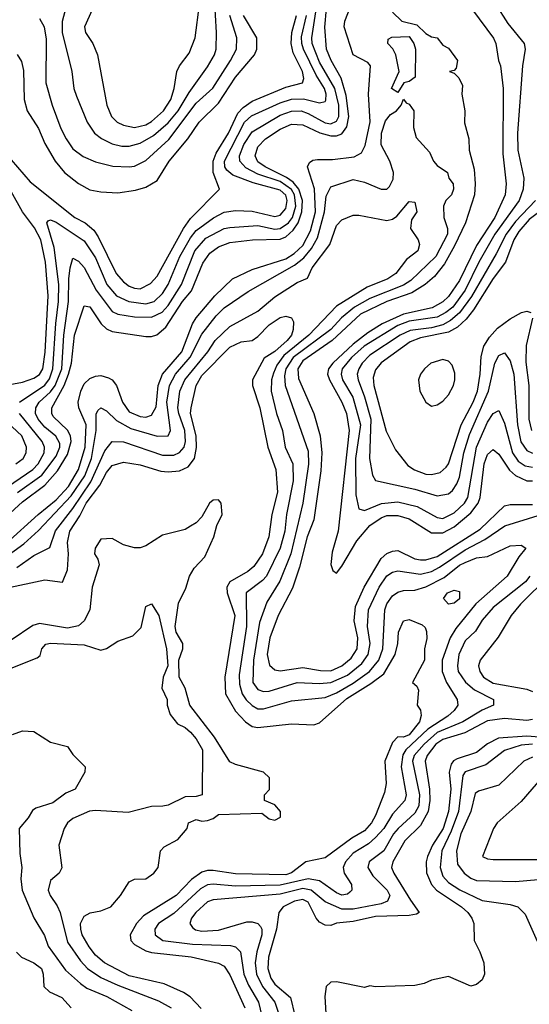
# Model space of a CAD drawing. Header units: inches. Extents: x 1793402 to 1900366, y 320852 to 470679.
# Tile 261 of 604: x 1842300 to 1844119, y 410402 to 413915. Entities that reach past the tile are written whole.
import ezdxf

# ---------------------------------------------------------------- set-up
doc = ezdxf.new("R2010")
doc.units = ezdxf.units.IN
doc.header["$MEASUREMENT"] = 0
doc.layers.add('B8441', color=7, linetype='Continuous')

msp = doc.modelspace()

# ---------------------------------------------------------------- linework, layer by layer
at = {"layer": 'B8441', "color": 4}
for points, elevation in [([(1842191.7, 412088.3), (1842310, 412194.9), (1842390, 412254.7), (1842434.3, 412305.7), (1842470, 412363.7), (1842484, 412410), (1842481.2, 412430), (1842470.6, 412450.6), (1842419.8, 412499.8), (1842414.3, 412510), (1842415.1, 412530), (1842458.3, 412610), (1842474.3, 412650), (1842484.2, 412690), (1842496, 412790), (1842530, 412894.8), (1842550, 412890.6), (1842590.2, 412830.2), (1842610, 412812.4), (1842630, 412803.1), (1842750, 412784.9), (1842770, 412784.4), (1842789.7, 412790.3), (1842821.4, 412818.6), (1842881.4, 412910), (1842912.6, 412947.4), (1842953.4, 413046.6), (1842978.4, 413081.6), (1843010, 413104.2), (1843050, 413120.3), (1843130.3, 413130.3), (1843230, 413132.1), (1843250, 413140.2), (1843276.3, 413163.7), (1843293.3, 413190), (1843306.4, 413230), (1843308.8, 413270), (1843296.1, 413310), (1843275.5, 413335.5), (1843252.7, 413352.7), (1843175.6, 413390), (1843150, 413408.3), (1843139.7, 413430), (1843150, 413462), (1843177.6, 413490), (1843230, 413524.9), (1843270, 413542.3), (1843310, 413539.6), (1843370.9, 413510.9), (1843410, 413500.2), (1843430, 413500.7), (1843450, 413507.7), (1843467.5, 413532.5), (1843474.6, 413570), (1843464.9, 413644.9), (1843446.8, 413706.8), (1843411, 413770), (1843395.4, 413810), (1843388.7, 413888.7), (1843406.3, 414090)], 264), ([(1842558.4, 413950), (1842530.8, 413890), (1842534.8, 413870), (1842560.7, 413830), (1842578, 413790), (1842610.4, 413610.4), (1842628, 413570), (1842647.7, 413550), (1842670, 413538.4), (1842710, 413530.4), (1842750, 413540.3), (1842770, 413551.8), (1842812.8, 413590), (1842839.7, 413630), (1842851.5, 413670), (1842860.9, 413730), (1842869.7, 413750.3), (1842904.4, 413795.6), (1842925.6, 413850), (1842957.2, 414090)], 296), ([(1842473, 413990), (1842451.9, 413908.1), (1842452, 413870), (1842486, 413730), (1842492.7, 413670), (1842502.3, 413642.3), (1842540.5, 413550), (1842567.3, 413510), (1842591.8, 413491.8), (1842630, 413472.4), (1842664.2, 413464.2), (1842690, 413463.7), (1842730, 413474.9), (1842777.7, 413502.3), (1842830, 413547.4), (1842865.3, 413590), (1842904.2, 413655.8), (1842970, 413747.3), (1842995.6, 413790), (1843001.6, 413810), (1843002.4, 413870), (1842994.6, 413994.6)], 292), ([(1842253, 412047), (1842365.7, 412150), (1842430, 412202.2), (1842473.5, 412250), (1842509.9, 412310.1), (1842534.1, 412390), (1842537.5, 412470), (1842510.9, 412530), (1842508.6, 412550), (1842518, 412590), (1842530, 412616.4), (1842550, 412634.9), (1842570, 412643.8), (1842590, 412645.5), (1842617.3, 412637.3), (1842630.3, 412630.3), (1842645.5, 412610), (1842667, 412550), (1842690, 412516.4), (1842730, 412498.9), (1842750, 412496.5), (1842770, 412503.8), (1842786.5, 412533.5), (1842794.6, 412610), (1842809.8, 412650), (1842878.8, 412730), (1842916.8, 412830), (1842930, 412852), (1842996.3, 412930), (1843059.3, 412990), (1843130, 413023.7), (1843250, 413062.2), (1843279.6, 413080.4), (1843309.9, 413110.1), (1843338, 413162), (1843355.8, 413230), (1843351.6, 413311.6), (1843327.6, 413390), (1843334.2, 413405.8), (1843346.2, 413413.8), (1843363.3, 413416.7), (1843416, 413416), (1843493.7, 413426.3), (1843519.5, 413440.5), (1843533.3, 413466.7), (1843551.2, 413551.2), (1843544.4, 413650), (1843552.3, 413750), (1843542.5, 413762.5), (1843489.7, 413790), (1843457.7, 413890), (1843459.8, 413910), (1843484.4, 413970)], 256), ([(1842291.9, 412228.1), (1842379.2, 412290), (1842430, 412357.6), (1842443.5, 412390), (1842442.8, 412402.8), (1842428.8, 412428.8), (1842390, 412461.7), (1842365.7, 412490), (1842356.4, 412510), (1842357.7, 412530), (1842369.7, 412550), (1842410, 412587.9), (1842426.3, 412610), (1842449.8, 412670), (1842457.7, 412790), (1842473.8, 412910), (1842475.4, 412990), (1842479.6, 413030), (1842490, 413064.7), (1842510, 413054), (1842530, 413030.6), (1842572.7, 412950), (1842630, 412874.4), (1842650, 412864.9), (1842710, 412854.6), (1842770, 412854.3), (1842808, 412872), (1842830, 412895.3), (1842877.3, 412970), (1842925.3, 413090), (1842964.6, 413135.4), (1843029.8, 413170.2), (1843050, 413174.3), (1843150, 413180.8), (1843210, 413168.3), (1843230, 413170.2), (1843259.8, 413190), (1843274.1, 413210), (1843285, 413250), (1843280.5, 413290), (1843269.4, 413309.4), (1843230, 413337.6), (1843150, 413363.7), (1843106.9, 413386.9), (1843085.1, 413410), (1843083.9, 413430), (1843100.3, 413470), (1843130, 413515.3), (1843230, 413574.7), (1843270, 413589.1), (1843304.7, 413590), (1843330, 413580.8), (1843390, 413547.7), (1843410, 413544), (1843430, 413552.7), (1843438.7, 413570), (1843439, 413610), (1843424.8, 413670), (1843370, 413763.6), (1843344.1, 413830), (1843342.2, 413850), (1843358.8, 413958.8)], 268), ([(1843998.4, 413970), (1844041.8, 413901.8), (1844100.5, 413830), (1844104.4, 413810), (1844094, 413750), (1844076, 413510), (1844078, 413450), (1844098.7, 413350), (1844096.5, 413310), (1844083.1, 413270), (1843996.2, 413150), (1843938.6, 413050), (1843890.2, 412950), (1843845.2, 412890), (1843820.3, 412870), (1843790, 412853.8), (1843690, 412839.4), (1843650, 412824.4), (1843529, 412750), (1843484.4, 412710), (1843450.3, 412670), (1843446.7, 412650), (1843451.6, 412630), (1843488.5, 412568.5), (1843516.2, 412470), (1843498.2, 412350), (1843499.6, 412219.6), (1843510.4, 412170.4), (1843530, 412164.4), (1843590.8, 412189.2), (1843650, 412195.2), (1843718, 412178), (1843790, 412139.5), (1843810, 412135.8), (1843850, 412155.3), (1843888, 412190), (1843899.8, 412210), (1843929.8, 412390.2), (1843970, 412479.1), (1843990, 412510.7), (1844010, 412521), (1844030, 412476), (1844058.6, 412370), (1844079.5, 412339.5), (1844104, 412324), (1844130, 412319.1)], 268), ([(1842270, 413414.8), (1842336.7, 413336.7), (1842496.4, 413210), (1842533, 413190), (1842564.2, 413164.2), (1842580.2, 413140.2), (1842644.2, 413010), (1842670, 412980.4), (1842690, 412964.9), (1842710, 412957), (1842730, 412955.3), (1842766.4, 412973.6), (1842790, 413000.5), (1842884.8, 413170), (1842910, 413206.4), (1843012.7, 413310), (1842990.9, 413370), (1842990.8, 413410), (1843001.6, 413438.4), (1843045.6, 413510), (1843078.5, 413581.5), (1843097.7, 413602.3), (1843130, 413624.9), (1843250, 413674), (1843309, 413690), (1843314.2, 413705.8), (1843309.6, 413730), (1843276.5, 413796.5), (1843268.7, 413830), (1843271.7, 413870), (1843287.4, 413930)], 276), ([(1842290.5, 413790.5), (1842306, 413766), (1842313.5, 413733.5), (1842316.4, 413630), (1842326, 413590), (1842366.5, 413526.5), (1842390, 413474), (1842427, 413410), (1842459.3, 413370), (1842510, 413330.4), (1842550, 413308.2), (1842590, 413300.5), (1842650, 413298), (1842713, 413307), (1842750, 413318), (1842790, 413342), (1842833.3, 413410), (1842899.6, 413490), (1842940.7, 413550), (1843010, 413617), (1843069.7, 413710), (1843137.6, 413790), (1843146, 413810), (1843146, 413850), (1843098.5, 413930)], 284), ([(1842299.5, 412550), (1842390, 412611.5), (1842406.5, 412633.5), (1842418.6, 412670), (1842428.3, 412831.7), (1842438.2, 412910), (1842439, 412970), (1842422.5, 413102.5), (1842397.2, 413190), (1842402, 413198), (1842410, 413200.7), (1842430, 413192.4), (1842530, 413126.4), (1842570, 413065.5), (1842610.3, 412970), (1842644.9, 412930), (1842689.3, 412909.3), (1842750, 412900.8), (1842779.5, 412910), (1842810, 412938.4), (1842829.8, 412970.2), (1842871.9, 413070), (1842910, 413137), (1842930, 413163.1), (1842991.7, 413208.3), (1843030, 413228.7), (1843070, 413234), (1843130, 413231.7), (1843210, 413212.9), (1843230, 413218), (1843250, 413242), (1843255, 413270), (1843250, 413289.3), (1843230, 413307.3), (1843133.5, 413333.5), (1843060.7, 413360.7), (1843038.7, 413378.7), (1843032.6, 413390), (1843031, 413410), (1843102.7, 413550), (1843127.5, 413572.5), (1843230, 413618), (1843270, 413631.2), (1843313, 413633), (1843370, 413618.4), (1843390, 413622.8), (1843392.2, 413627.8), (1843394.2, 413650), (1843388.3, 413670), (1843357.5, 413717.5), (1843312.7, 413810), (1843307.1, 413830), (1843306.1, 413853.9), (1843324, 413930)], 272), ([(1842370, 413918.8), (1842387.3, 413890), (1842394.2, 413845.8), (1842393, 413690), (1842415.5, 413610), (1842447.1, 413527.1), (1842465.5, 413490), (1842490, 413454.8), (1842526.6, 413426.6), (1842570, 413408), (1842632.3, 413392.3), (1842690, 413390.4), (1842710, 413392.7), (1842750, 413412.7), (1842832.3, 413487.7), (1842930, 413617), (1842988.9, 413671.1), (1843052.8, 413770), (1843073.3, 413810), (1843075.1, 413850), (1843049.8, 413929.8)], 288), ([(1843630, 413942.4), (1843664, 413910), (1843716.8, 413896.8), (1843750, 413866), (1843770, 413854), (1843790, 413850.5), (1843810, 413824.7), (1843830, 413814), (1843862, 413770), (1843857.5, 413742.5), (1843850, 413734), (1843834, 413730), (1843850, 413724.7), (1843867.7, 413707.7), (1843879.9, 413679.9), (1843878, 413650), (1843888.5, 413590), (1843887.1, 413547.1), (1843902.4, 413490), (1843903.8, 413450), (1843921.4, 413381.4), (1843925.7, 413330), (1843923.1, 413290), (1843891.5, 413190), (1843852, 413108), (1843815.7, 413044.3), (1843780.6, 412999.4), (1843746.7, 412970), (1843699.5, 412940.5), (1843610, 412909.8), (1843515.7, 412864.3), (1843415.2, 412770), (1843310, 412698), (1843292.6, 412670), (1843295.5, 412635.5), (1843350.2, 412510.2), (1843372, 412430), (1843378.5, 412370), (1843374.3, 412305.7), (1843349.1, 412130.9), (1843325.5, 412070), (1843298, 411962), (1843273.3, 411886.7), (1843222.6, 411790), (1843192.7, 411710), (1843183.6, 411650), (1843191.9, 411611.9), (1843210, 411595.5), (1843230, 411592.2), (1843310, 411604), (1843373.3, 411593.3), (1843410, 411592.3), (1843450, 411610.2), (1843482.8, 411637.2), (1843503.9, 411670), (1843506.6, 411710), (1843493.3, 411770), (1843498.6, 411821.4), (1843529, 411891), (1843590, 411992.4), (1843610, 412010.4), (1843630, 412019.3), (1843650, 412021.6), (1843710, 411991.8), (1843730, 411987.6), (1843750, 411987.9), (1843790, 412000.2), (1843942.9, 412097.1), (1844030, 412180.3), (1844050, 412185.3), (1844130, 412185.4)], 256), ([(1843915.5, 413950), (1843990.9, 413849.1), (1843999.1, 413830), (1844008.2, 413770), (1844015.5, 413750), (1844025.7, 413670), (1844023.8, 413436.2), (1844036.5, 413330), (1844033.1, 413290), (1843995.8, 413210), (1843930.8, 413109.2), (1843870, 412984.2), (1843830, 412927.1), (1843810, 412908.6), (1843772.3, 412887.7), (1843670, 412864.7), (1843593.7, 412830), (1843542.2, 412797.8), (1843490, 412757.4), (1843416.9, 412690), (1843401.7, 412670), (1843398.3, 412650), (1843405.2, 412630), (1843450, 412550.5), (1843466.7, 412510), (1843475.2, 412450), (1843436.4, 412090), (1843415.5, 412015.5), (1843410.9, 411970.9), (1843418, 411950), (1843430, 411941), (1843450, 411966), (1843503.7, 412056.3), (1843549.6, 412110), (1843590, 412138), (1843610, 412146), (1843650, 412146.5), (1843690, 412134.3), (1843770, 412084.9), (1843810, 412084.5), (1843850, 412105.4), (1843910, 412155.2), (1843936.1, 412190), (1843943.8, 412210), (1843957.7, 412330), (1843970, 412364), (1843990, 412382), (1844010, 412364.9), (1844047.7, 412307.7), (1844069.4, 412289.4), (1844110, 412270.3), (1844130.4, 412270.4)], 264), ([(1842210, 411970.2), (1842314.6, 412045.4), (1842367.2, 412092.8), (1842483.6, 412216.4), (1842532.5, 412287.5), (1842555.7, 412350), (1842572.6, 412450), (1842572.7, 412507.3), (1842579.3, 412520.7), (1842590, 412530.7), (1842610, 412519.1), (1842645.1, 412485.1), (1842697, 412457), (1842790, 412428.8), (1842829.5, 412430.5), (1842837.6, 412450), (1842825.3, 412550), (1842834.2, 412610), (1842855.6, 412650), (1842908.5, 412711.5), (1842950, 412792.7), (1843000.9, 412859.1), (1843030, 412886.7), (1843114.9, 412945.1), (1843281.1, 413038.9), (1843314.2, 413065.8), (1843341, 413099), (1843363.1, 413136.9), (1843388.1, 413230), (1843394, 413286), (1843410, 413319.1), (1843490, 413344.9), (1843530, 413335.5), (1843590, 413310.5), (1843610, 413310.6), (1843619.7, 413320.3), (1843633.3, 413346.7), (1843634, 413370), (1843621.3, 413410), (1843590, 413469), (1843590.9, 413510), (1843605.4, 413554.6), (1843623, 413577), (1843645.2, 413590), (1843661.2, 413610), (1843670, 413631.3), (1843678.8, 413618.8), (1843690, 413614), (1843706.8, 413590), (1843705.2, 413530), (1843715.3, 413495.3), (1843762.2, 413442.2), (1843777.1, 413410), (1843790, 413395.5), (1843826.8, 413370), (1843831, 413350), (1843847.3, 413330), (1843848, 413310), (1843840.5, 413290), (1843820.5, 413270), (1843812.4, 413250), (1843814, 413210), (1843826.7, 413170), (1843826.7, 413150), (1843784.6, 413070), (1843695.8, 412984.2), (1843670, 412967.7), (1843550, 412920.3), (1843494.6, 412890), (1843448.1, 412851.9), (1843410, 412809.8), (1843275.5, 412710), (1843250.2, 412670), (1843244.5, 412644.5), (1843247.4, 412610), (1843330, 412376), (1843330.2, 412329.8), (1843310.2, 412189.8), (1843268, 412010), (1843228.4, 411911.6), (1843182.4, 411837.6), (1843156, 411764), (1843134.7, 411630), (1843132, 411550), (1843150, 411524.9), (1843170, 411518.7), (1843190, 411519.5), (1843290, 411550.3), (1843370, 411546.5), (1843410, 411550.2), (1843470, 411576.9), (1843521.4, 411618.6), (1843543.9, 411650), (1843550.9, 411690), (1843541.5, 411750), (1843544.8, 411810), (1843582.6, 411890), (1843610, 411930.4), (1843630, 411944.4), (1843650, 411948.5), (1843730, 411936.5), (1843770, 411946.9), (1843798.4, 411961.6), (1843890, 412024.2), (1843959.5, 412060.5), (1844031, 412109), (1844150, 412146.5)], 252), ([(1842245.2, 412610), (1842310, 412622), (1842350, 412636.5), (1842370, 412648.7), (1842382.3, 412670), (1842391.3, 412728.7), (1842402, 412930), (1842391.8, 413050), (1842375.9, 413130), (1842352.9, 413172.9), (1842309.7, 413230), (1842270, 413302.7)], 276), ([(1842290, 411960.4), (1842350, 412003.8), (1842407.6, 412032.4), (1842428.1, 412091.9), (1842490, 412171.7), (1842553.7, 412266.3), (1842603.3, 412376.7), (1842630, 412410.4), (1842670, 412408.5), (1842810, 412361.7), (1842850, 412361.7), (1842870, 412370.4), (1842886.3, 412390), (1842892, 412410), (1842889.8, 412450), (1842867.8, 412510), (1842864.8, 412530), (1842870.9, 412590), (1842889.8, 412630), (1842971.1, 412730), (1842998, 412770), (1843050, 412820.5), (1843150, 412874.9), (1843210, 412926.4), (1843290, 412978), (1843326.8, 412993.2), (1843343.6, 413030), (1843407.3, 413112.7), (1843430, 413181), (1843450, 413201), (1843490, 413218), (1843510, 413218), (1843610, 413198.8), (1843630, 413204), (1843645.4, 413214.6), (1843690, 413266), (1843710, 413264.7), (1843717.1, 413230), (1843698.8, 413201.2), (1843694.9, 413170), (1843721.6, 413130), (1843727.1, 413112.9), (1843720.7, 413090), (1843680.3, 413059.7), (1843642, 413010), (1843613.4, 412990), (1843539.7, 412960.3), (1843430, 412893.3), (1843331.5, 412790), (1843243, 412717), (1843217.4, 412682.6), (1843205.4, 412654.6), (1843198, 412630), (1843196.9, 412590), (1843216, 412510), (1843237.6, 412450), (1843247.2, 412390), (1843275.3, 412330), (1843276.5, 412270), (1843251.6, 412150), (1843245.8, 412090), (1843230, 412029.4), (1843180.3, 411930), (1843165.9, 411914.1), (1843108, 411870), (1843109.1, 411750), (1843082.6, 411577.4), (1843084.1, 411544.1), (1843094.3, 411510), (1843108.4, 411488.4), (1843130, 411468.5), (1843150, 411457), (1843170, 411456.5), (1843270, 411484.9), (1843390, 411496.9), (1843430, 411513.6), (1843490, 411548.1), (1843548.2, 411590), (1843581.5, 411630), (1843596.1, 411670), (1843602.6, 411810), (1843610, 411830.7), (1843630, 411859.3), (1843650, 411872.4), (1843670, 411878.4), (1843710, 411879.5), (1843750, 411891.5), (1843814.8, 411925.2), (1843870, 411968.8), (1843890, 411978.9), (1843930, 411994.9), (1843970, 412000.5), (1844050, 412038), (1844090, 412040.7), (1844106, 412030), (1844081.4, 411998.6), (1844039.5, 411930), (1843928.4, 411831.6), (1843856.4, 411743.6), (1843836.1, 411710), (1843807.7, 411630), (1843807.6, 411590), (1843822.6, 411550), (1843860.7, 411490), (1843864, 411470), (1843850.6, 411450), (1843828, 411430), (1843756.3, 411383.7), (1843677.7, 411310), (1843667.1, 411292.9), (1843661.3, 411250), (1843678.7, 411150), (1843674.9, 411130), (1843630, 411080.7), (1843599.6, 411030), (1843570, 410998), (1843545, 410975), (1843490, 410941.3), (1843463.1, 410910), (1843454.4, 410890), (1843458.4, 410870), (1843483.8, 410830), (1843484.9, 410810), (1843478, 410802), (1843470, 410795.1), (1843450, 410791.6), (1843430, 410800.5), (1843370, 410842.6), (1843330, 410849.8), (1843230, 410826.8), (1843070, 410824.1), (1842990, 410831), (1842970, 410828.4), (1842945.4, 410814.6), (1842850, 410726.3), (1842795.5, 410690), (1842782.4, 410670), (1842783, 410650), (1842811, 410630), (1842916.7, 410616.7), (1843051.8, 410611.8), (1843070, 410607.7), (1843087.7, 410590), (1843099.6, 410510), (1843116.1, 410470), (1843151.6, 410410), (1843170, 410334.8)], 248), ([(1844141.1, 413270), (1844070, 413195.6), (1844035.9, 413150), (1844000.7, 413079.3), (1843912.4, 412927.6), (1843870, 412868.7), (1843838, 412842), (1843810, 412826.5), (1843770, 412816.2), (1843693.8, 412806.2), (1843657.6, 412790), (1843550, 412717.7), (1843522.6, 412690), (1843510.3, 412670), (1843504.2, 412650), (1843507.4, 412630), (1843530.2, 412570), (1843553.2, 412490), (1843548.8, 412350), (1843559.1, 412290), (1843570, 412271), (1843710, 412240.3), (1843790, 412216.4), (1843830, 412223), (1843844.2, 412235.8), (1843860.6, 412259.4), (1843870, 412282.8), (1843884.8, 412370), (1843904.7, 412435.3), (1843973.3, 412590), (1843996.2, 412690), (1844010, 412717.3), (1844030, 412726.8), (1844050, 412698), (1844063.7, 412650), (1844076.5, 412470), (1844088.5, 412408.5), (1844110, 412377.6), (1844130, 412368.9)], 272), ([(1844181.1, 413250), (1844118.3, 413201.7), (1844081.1, 413158.9), (1844063.5, 413130), (1844033.8, 413050), (1843990, 412991.3), (1843920.1, 412879.9), (1843893.5, 412846.5), (1843861.9, 412818.1), (1843830, 412799.8), (1843730, 412779.8), (1843693.9, 412766.1), (1843590, 412691.2), (1843570, 412666), (1843561.2, 412638.8), (1843563.6, 412610), (1843607.5, 412447.5), (1843640.7, 412380.7), (1843684.6, 412324.6), (1843708.9, 412308.9), (1843750, 412294), (1843770, 412292.2), (1843800.5, 412299.5), (1843821.7, 412318.3), (1843830, 412330.8), (1843875.1, 412470), (1843918.4, 412550), (1843933.6, 412590), (1843943.8, 412650), (1843946.8, 412713.2), (1843956.9, 412750), (1843977, 412783), (1844004.9, 412815.1), (1844050, 412848.4), (1844090.5, 412870.5), (1844110, 412875.5), (1844124.7, 412870)], 276), ([(1842250, 411887.4), (1842390, 411917.1), (1842452.1, 411907.9), (1842470, 411952), (1842474, 412010), (1842471, 412050), (1842479.1, 412090), (1842514.7, 412145.3), (1842536.8, 412190), (1842585.7, 412254.3), (1842610, 412299.1), (1842630, 412324.9), (1842670, 412336.4), (1842730, 412327), (1842803.8, 412303.8), (1842830, 412302), (1842870, 412306), (1842900.7, 412319.3), (1842923.5, 412350), (1842930.8, 412389.2), (1842929.8, 412430), (1842909.8, 412510), (1842912.1, 412530), (1842929.7, 412610), (1842950, 412646), (1843050, 412747), (1843090, 412766), (1843130, 412770.3), (1843150, 412784.4), (1843190, 412827), (1843230, 412852.7), (1843250, 412857.3), (1843270, 412851.3), (1843277.3, 412837.3), (1843276.4, 412810), (1843270.3, 412790), (1843254.9, 412770), (1843210, 412731.1), (1843172.7, 412707.3), (1843130.4, 412630), (1843130.5, 412609.5), (1843156.5, 412530), (1843186, 412390), (1843213.7, 412310), (1843219.6, 412230), (1843199.6, 412150), (1843188.9, 412070), (1843166, 412010), (1843135.9, 411964.1), (1843113.8, 411946.2), (1843050.4, 411910), (1843039.5, 411890), (1843040.3, 411870), (1843067.6, 411790), (1843031.7, 411570), (1843034.9, 411510), (1843070, 411448.2), (1843105.5, 411410), (1843130, 411394), (1843150, 411390.3), (1843270, 411403.1), (1843350, 411399.1), (1843370, 411406.8), (1843467.2, 411492.8), (1843553.6, 411546.4), (1843599, 411581), (1843639.7, 411650), (1843649.7, 411690), (1843652, 411730), (1843670, 411771), (1843690, 411774.8), (1843736.2, 411756.2), (1843746.7, 411746.7), (1843752, 411732), (1843752.4, 411707.6), (1843744.9, 411670), (1843744.4, 411630), (1843702, 411550), (1843716.9, 411536.9), (1843723.6, 411523.6), (1843718, 411470), (1843730, 411452), (1843732.8, 411432.8), (1843726.4, 411410), (1843690, 411364), (1843670, 411355.6), (1843650, 411356), (1843630, 411336), (1843603, 411270), (1843608.4, 411190), (1843602, 411158), (1843570, 411076), (1843555.3, 411050), (1843530, 411021.3), (1843485.1, 410994.9), (1843390, 410924.5), (1843321, 410910), (1843270, 410871.6), (1843250, 410864.5), (1843070, 410867.3), (1842990, 410879.2), (1842970, 410879.8), (1842950, 410873.7), (1842912.8, 410847.2), (1842858.7, 410790), (1842742.3, 410717.7), (1842716.4, 410690), (1842694.4, 410650), (1842697.1, 410630), (1842710, 410615.5), (1842750, 410593.1), (1842770, 410586.7), (1842912.1, 410572.1), (1843010, 410548.5), (1843030, 410538), (1843050, 410507.3), (1843103.1, 410390)], 244), ([(1844130.4, 412850.4), (1844107.6, 412752.4), (1844106.6, 412693.4), (1844116.9, 412610), (1844116.5, 412490), (1844126.3, 412450)], 276), ([(1842210, 412217), (1842346.3, 412310), (1842365.7, 412330), (1842386.9, 412370), (1842388.2, 412390), (1842379.7, 412410), (1842298.7, 412510)], 272), ([(1842286, 412330), (1842311.8, 412350), (1842322.9, 412370), (1842323.6, 412390), (1842307.6, 412430), (1842220.7, 412510)], 276), ([(1842947.1, 410387.1), (1842908.8, 410428.8), (1842884.8, 410444.8), (1842815.4, 410475.4), (1842690, 410504), (1842603, 410550), (1842570, 410577.1), (1842547.4, 410607.4), (1842523.1, 410650), (1842517.6, 410670), (1842516.4, 410690), (1842530, 410717), (1842551.8, 410728.2), (1842590, 410735.8), (1842624.9, 410750), (1842659.3, 410790), (1842690, 410839.3), (1842710, 410849.3), (1842750, 410849.5), (1842778.8, 410870), (1842794, 410890), (1842802, 410950), (1842816, 410964), (1842864.7, 410990), (1842898, 411030), (1842902, 411050), (1842930, 411061.2), (1842950, 411056), (1842970, 411058), (1842990, 411065.2), (1843010, 411079.6), (1843164, 411084), (1843190, 411064), (1843210, 411059), (1843230.8, 411070), (1843230.8, 411090), (1843210, 411114), (1843174, 411130), (1843174, 411150), (1843191.3, 411168.7), (1843191, 411210), (1843170, 411230.8), (1843070, 411258), (1843050, 411267.7), (1842995.1, 411355.1), (1842907.3, 411470), (1842890.5, 411530.5), (1842868.9, 411568.9), (1842867.3, 411630), (1842882, 411670), (1842882.6, 411690), (1842858.9, 411730), (1842854.3, 411750), (1842866.6, 411833.4), (1842893.3, 411886.7), (1842905.7, 411930), (1842922.2, 411957.8), (1842960.8, 411999.2), (1842992.7, 412070), (1843003.7, 412110), (1843022.6, 412150), (1843019.5, 412190), (1843010, 412201.6), (1842990, 412201.3), (1842977.6, 412190), (1842950, 412142), (1842930, 412120.5), (1842910, 412107.7), (1842890, 412096.3), (1842810, 412076), (1842750, 412038), (1842730, 412031.3), (1842710, 412031), (1842670, 412041), (1842630, 412064.7), (1842590, 412062), (1842569.5, 412029.5), (1842567, 412010), (1842579, 411990), (1842583.7, 411970), (1842558.5, 411890), (1842549.8, 411810.2), (1842529.8, 411770.2), (1842510, 411752.2), (1842470, 411744.6), (1842370, 411761.3), (1842346.7, 411753.3), (1842270, 411701.6)], 236), ([(1844120.5, 411930), (1844105.5, 411910), (1843990, 411818.4), (1843950, 411772.3), (1843926.4, 411733.6), (1843890, 411699.3), (1843867, 411650), (1843862, 411610), (1843865.3, 411590), (1843891.2, 411551.2), (1843923.7, 411523.7), (1843991, 411490), (1843991.3, 411470), (1843950, 411451.8), (1843881.6, 411410), (1843790, 411372.3), (1843743.2, 411330), (1843708.1, 411290), (1843701.8, 411270), (1843727.2, 411150), (1843723.9, 411110), (1843710, 411084.2), (1843650.2, 411029.8), (1843634.6, 411010), (1843599.5, 410950), (1843547.7, 410910), (1843542, 410890), (1843560.5, 410860.5), (1843612, 410810), (1843620.4, 410790), (1843613, 410770), (1843590, 410761), (1843490, 410741.8), (1843450, 410741.8), (1843390, 410768), (1843340.5, 410810), (1843310, 410815), (1843230, 410795.4), (1842990, 410774.7), (1842970, 410767.3), (1842928.2, 410730), (1842913, 410710), (1842907.7, 410690), (1842916.4, 410676.4), (1842927.8, 410667.8), (1842950, 410663.1), (1843010, 410667.2), (1843110, 410697.1), (1843130, 410697.1), (1843150, 410690.4), (1843159.3, 410679.3), (1843164.4, 410670), (1843164.2, 410650), (1843146.5, 410590), (1843140.2, 410550), (1843145.5, 410510), (1843166, 410466), (1843210.3, 410410), (1843235.2, 410335.2)], 252), ([(1844189.4, 411930.6), (1844086.7, 411830), (1844054, 411790), (1844007.7, 411712.3), (1843943.8, 411630), (1843937.1, 411610), (1843941.6, 411590), (1843955.5, 411570), (1843990, 411547.7), (1844110, 411526.4), (1844130, 411518.4)], 256), ([(1842270, 411601), (1842362, 411638), (1842372.9, 411647.1), (1842379, 411670), (1842393.2, 411686.8), (1842410, 411690.4), (1842530, 411684.9), (1842590, 411666), (1842610, 411671.3), (1842650, 411698), (1842703.1, 411716.9), (1842732.9, 411747.1), (1842750, 411822), (1842770, 411831), (1842796.3, 411790), (1842823.8, 411670), (1842828.2, 411610), (1842812, 411570), (1842806.8, 411530), (1842826, 411490), (1842826, 411470), (1842836.8, 411436.8), (1842863.4, 411403.4), (1842890, 411390.4), (1842910, 411373), (1842930.3, 411350), (1842952.4, 411310), (1842951.3, 411150), (1842930, 411144), (1842890, 411142.7), (1842830, 411113.3), (1842811.3, 411108.7), (1842770, 411108.4), (1842687.1, 411087.1), (1842570, 411094), (1842549.1, 411090.9), (1842490, 411065.1), (1842470.6, 411050), (1842458, 411030), (1842439.1, 410970), (1842450.6, 410889.4), (1842441, 410870), (1842410, 410844), (1842401.6, 410810), (1842408.2, 410790), (1842433.5, 410753.5), (1842443.8, 410730), (1842470, 410624), (1842516.9, 410556.9), (1842541.3, 410530), (1842590, 410498.3), (1842650.2, 410470.2), (1842795.1, 410415.1), (1842840.7, 410390)], 232), ([(1844130, 411418.3), (1844110, 411415.4), (1844030, 411421.6), (1843970, 411413.6), (1843888.7, 411371.3), (1843810, 411347), (1843785.5, 411330), (1843753.6, 411290), (1843746.7, 411270), (1843762.6, 411170), (1843763.5, 411130), (1843757.2, 411090), (1843730, 411039.7), (1843674.3, 410985.7), (1843631.8, 410910), (1843627.2, 410890), (1843635.3, 410870), (1843694.3, 410774.3), (1843726, 410730), (1843716.1, 410723.9), (1843690, 410719.7), (1843570, 410715.8), (1843490, 410698.3), (1843430, 410691.8), (1843410, 410683.7), (1843390, 410684.5), (1843370, 410695.1), (1843358.4, 410710), (1843330, 410767), (1843310, 410776.4), (1843280.7, 410770), (1843240.7, 410750), (1843224.9, 410730), (1843216.1, 410670), (1843187.9, 410570), (1843185.8, 410530), (1843195.9, 410495.9), (1843210, 410473.7), (1843266.6, 410426.6), (1843282.2, 410362.2)], 256), ([(1842274.6, 411365.4), (1842310, 411378), (1842350, 411376), (1842410, 411338), (1842470, 411322), (1842490, 411294), (1842534, 411250), (1842532, 411230), (1842498, 411170), (1842464, 411156), (1842418.5, 411121.5), (1842357.5, 411102.5), (1842345.8, 411094.2), (1842330, 411068), (1842298, 411030), (1842299.8, 410939.8), (1842307.7, 410890), (1842304.4, 410850), (1842308.4, 410810), (1842350, 410711.3), (1842388.2, 410648.2), (1842401.6, 410610), (1842463.6, 410523.6), (1842516.3, 410476.3), (1842539.5, 410459.5), (1842610.8, 410430), (1842700.6, 410380.6)], 228), ([(1844230, 411349.9), (1844110, 411358.9), (1844008.7, 411351.3), (1843970, 411332.1), (1843930, 411300.4), (1843861.5, 411278.5), (1843848.5, 411271.5), (1843840.4, 411259.6), (1843832.4, 411230), (1843838.8, 411170), (1843830.2, 411090), (1843811.8, 411030), (1843773.2, 410970), (1843755.2, 410930), (1843750.2, 410910), (1843751.4, 410871.4), (1843770.2, 410830.2), (1843787.2, 410810), (1843877.1, 410750), (1843899.5, 410730), (1843913.7, 410710), (1843920.3, 410690), (1843921.6, 410630), (1843942.4, 410590), (1843956.3, 410550), (1843958.8, 410510), (1843950.5, 410489.5), (1843930, 410473.2), (1843910, 410467), (1843830, 410500.9), (1843770, 410489), (1843743.5, 410476.5), (1843710, 410469.2), (1843570, 410465.2), (1843550, 410468.7), (1843530, 410462), (1843430, 410482.7), (1843410, 410481.2), (1843394, 410466), (1843388.5, 410430), (1843392.7, 410370)], 264), ([(1844130, 411330.6), (1844090, 411326.8), (1844030, 411308), (1843963.2, 411256.8), (1843890, 411231.5), (1843881.8, 411218.2), (1843865.6, 411090), (1843839.8, 411020.2), (1843807.1, 410950), (1843800.9, 410890), (1843810, 410859.1), (1843830, 410837), (1843870.2, 410810.2), (1843950, 410772.7), (1844050, 410758.8), (1844078, 410750), (1844103.5, 410723.5), (1844147.3, 410627.3)], 268), ([(1844130, 411283.6), (1844098.8, 411270), (1844010, 411183.7), (1843937.1, 411162.9), (1843926, 411154), (1843910.4, 411090), (1843874.6, 411010), (1843858.9, 410950), (1843862.7, 410902.7), (1843886, 410870), (1843910, 410852.4), (1843930, 410844.2), (1844070, 410840.3), (1844150, 410847.7)], 272), ([(1844165.8, 411214.2), (1844090, 411126), (1844004, 411050), (1843990.7, 411030), (1843952, 410930), (1843970, 410921), (1843990, 410918.8), (1844170, 410918.7)], 276), ([(1842288, 410588), (1842306, 410570), (1842350, 410550.6), (1842377.3, 410530), (1842384, 410510), (1842386.4, 410466.4), (1842406.4, 410446.4), (1842450, 410426), (1842484, 410390)], 224)]:
    msp.add_lwpolyline(points, dxfattribs=dict(at, elevation=elevation))
for points, elevation in [([(1843650, 413655.3), (1843626.6, 413670), (1843654, 413730), (1843642.4, 413790), (1843631.4, 413811.4), (1843613.2, 413830), (1843614.6, 413845.4), (1843627.5, 413852.5), (1843690, 413855.3), (1843706.7, 413830), (1843713.1, 413810), (1843711.8, 413710), (1843690, 413694.5), (1843670.6, 413689.4)], 252), ([(1843810, 412702.9), (1843767.7, 412690), (1843744.9, 412670), (1843730.6, 412650), (1843723.8, 412630), (1843728, 412590), (1843750, 412551), (1843770, 412536), (1843790, 412540.7), (1843810, 412554), (1843830, 412576.3), (1843847.6, 412610), (1843852.6, 412630), (1843853.5, 412653.5), (1843843, 412683), (1843830, 412697)], 284), ([(1843830, 411829.6), (1843812.3, 411850), (1843826.6, 411870), (1843850, 411879.3), (1843870, 411874.8), (1843870, 411849.5), (1843850, 411834)], 244)]:
    msp.add_lwpolyline(points, close=True, dxfattribs=dict(at, elevation=elevation))

doc.saveas('drawing.dxf')
